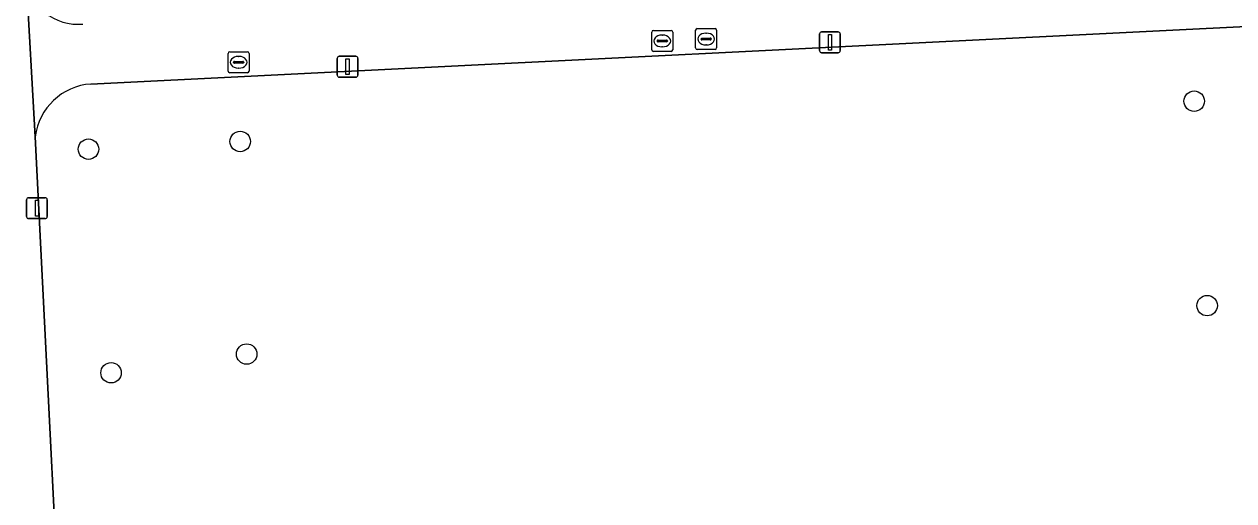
# Model space of a CAD drawing. Extents: x 161084 to 161928, y 385354 to 386522.
# Drawn here: x 161364.7 to 161422.5, y 385589.7 to 385612.5 of the extents above; entities that cross this region are included whole.
import ezdxf

# ---------------------------------------------------------------- set-up
doc = ezdxf.new("R2010")
doc.units = 0
for name, color, linetype in [('IMGEO_Boom', 7, 'Continuous'), ('IMGEO_Groenvoorziening', 7, 'Continuous'), ('IMGEO_Kolk', 7, 'Continuous'), ('IMGEO_Lichtmast', 7, 'Continuous'), ('IMGEO_Rioolput', 7, 'Continuous'), ('IMGEO_Voetpad_open', 7, 'Continuous')]:
    doc.layers.add(name, color=color, linetype=linetype)

msp = doc.modelspace()

# ---------------------------------------------------------------- linework, layer by layer
at = {"layer": 'IMGEO_Boom'}
for centre in [(161420.582, 385608.838), (161374.986, 385606.913), (161367.733, 385606.545), (161421.2, 385599.065), (161375.295, 385596.748), (161368.814, 385595.854)]:
    msp.add_circle(centre, 0.489, dxfattribs=at)
at = {"layer": 'IMGEO_Groenvoorziening'}
for points in [[(161425.309, 385612.515), (161367.849, 385609.66)], [(161365.189, 385607.142), (161366.798, 385575.235), (161367.037, 385570.33)]]:
    msp.add_lwpolyline(points, dxfattribs=at)
for centre, radius, start, end in [((161367.231, 385614.992), 2.478, 185.18056, 275.50885), ((161368.047, 385606.786), 2.881, 93.95105, 172.90721)]:
    msp.add_arc(centre, radius, start, end, dxfattribs=at)
at = {"layer": 'IMGEO_Kolk'}
for p, q in [((161396.754, 385611.384), (161396.754, 385612.236)), ((161396.829, 385612.31), (161397.681, 385612.31)), ((161397.242, 385612.09), (161397.267, 385612.09)), ((161397.755, 385612.236), (161397.755, 385611.384)), ((161397.013, 385611.804), (161397.013, 385611.816)), ((161397.451, 385611.767), (161397.053, 385611.767)), ((161397.056, 385611.853), (161397.454, 385611.853)), ((161397.265, 385611.53), (161397.24, 385611.53)), ((161397.497, 385611.816), (161397.497, 385611.804)), ((161374.411, 385610.273), (161374.411, 385611.125)), ((161374.486, 385611.199), (161375.338, 385611.199)), ((161374.899, 385610.979), (161374.924, 385610.979)), ((161375.412, 385611.125), (161375.412, 385610.273)), ((161397.681, 385611.31), (161396.829, 385611.31)), ((161374.67, 385610.693), (161374.67, 385610.705)), ((161375.108, 385610.656), (161374.71, 385610.656)), ((161374.713, 385610.742), (161375.111, 385610.742)), ((161374.922, 385610.419), (161374.897, 385610.419)), ((161375.154, 385610.705), (161375.154, 385610.693)), ((161375.338, 385610.199), (161374.486, 385610.199))]:
    msp.add_line(p, q, dxfattribs=at)
for points in [[(161396.754, 385611.384), (161396.754, 385612.236)], [(161396.829, 385612.31), (161397.681, 385612.31)], [(161397.755, 385612.236), (161397.755, 385611.384)], [(161374.411, 385610.273), (161374.411, 385611.125)], [(161374.486, 385611.199), (161375.338, 385611.199)], [(161375.412, 385611.125), (161375.412, 385610.273)], [(161397.681, 385611.31), (161396.829, 385611.31)], [(161375.338, 385610.199), (161374.486, 385610.199)]]:
    msp.add_lwpolyline(points, dxfattribs=at)
for centre, radius, start, end in [((161396.831, 385612.234), 0.0765, 91.55205, 178.44795), ((161396.831, 385612.234), 0.0765, 91.55205, 178.44795), ((161397.679, 385612.234), 0.0765, 1.55205, 88.44795), ((161397.679, 385612.234), 0.0765, 1.55205, 88.44795), ((161397.053, 385611.813), 0.0403, 85.87752, 175.75265), ((161397.05, 385611.803), 0.0366, 178.93798, 274.71019), ((161397.454, 385611.81), 0.043, 264.86636, 352.45326), ((161397.458, 385611.815), 0.0386, 1.73085, 96.63898), ((161374.488, 385611.123), 0.0765, 91.55205, 178.44795), ((161374.488, 385611.123), 0.0765, 91.55205, 178.44795), ((161375.336, 385611.123), 0.0765, 1.55205, 88.44795), ((161375.336, 385611.123), 0.0765, 1.55205, 88.44795), ((161396.831, 385611.386), 0.0765, 181.55205, 268.44795), ((161396.831, 385611.386), 0.0765, 181.55205, 268.44795), ((161397.679, 385611.386), 0.0765, 271.55205, 358.44795), ((161397.679, 385611.386), 0.0765, 271.55205, 358.44795), ((161374.488, 385610.275), 0.0765, 181.55205, 268.44795), ((161374.488, 385610.275), 0.0765, 181.55205, 268.44795), ((161374.71, 385610.702), 0.0403, 85.87752, 175.75265), ((161374.707, 385610.692), 0.0366, 178.93798, 274.71019), ((161375.111, 385610.699), 0.043, 264.86636, 352.45326), ((161375.115, 385610.704), 0.0386, 1.73085, 96.63898), ((161375.336, 385610.275), 0.0765, 271.55205, 358.44795), ((161375.336, 385610.275), 0.0765, 271.55205, 358.44795)]:
    msp.add_arc(centre, radius, start, end, dxfattribs=at)
for centre, major_axis, ratio, start_param, end_param in [((161397.241, 385611.81), (-0.387, 0.002), 0.722429, 4.712389, 7.853982), ((161397.266, 385611.81), (-0.39, 0.002), 0.717154, 1.570796, 4.712389), ((161374.898, 385610.699), (-0.387, 0.002), 0.722429, 4.712389, 7.853982), ((161374.923, 385610.699), (-0.39, 0.002), 0.717154, 1.570796, 4.712389)]:
    msp.add_ellipse(centre, major_axis=major_axis, ratio=ratio, start_param=start_param, end_param=end_param, dxfattribs=at)
at = {"layer": 'IMGEO_Lichtmast'}
for p, q in [((161402.676, 385611.254), (161402.676, 385612.054)), ((161402.676, 385612.054), (161402.676, 385611.254)), ((161402.776, 385612.154), (161403.566, 385612.154)), ((161403.566, 385612.154), (161402.776, 385612.154)), ((161403.666, 385612.054), (161403.666, 385611.254)), ((161403.666, 385611.254), (161403.666, 385612.054)), ((161379.622, 385610.084), (161379.622, 385610.884)), ((161379.622, 385610.884), (161379.622, 385610.084)), ((161379.722, 385610.984), (161380.512, 385610.984)), ((161380.512, 385610.984), (161379.722, 385610.984)), ((161380.612, 385610.884), (161380.612, 385610.084)), ((161380.612, 385610.084), (161380.612, 385610.884)), ((161403.566, 385611.154), (161402.776, 385611.154)), ((161402.776, 385611.154), (161403.566, 385611.154)), ((161380.512, 385609.984), (161379.722, 385609.984)), ((161379.722, 385609.984), (161380.512, 385609.984)), ((161364.774, 385603.324), (161364.774, 385604.124)), ((161364.774, 385604.124), (161364.774, 385603.324)), ((161364.874, 385604.224), (161365.664, 385604.224)), ((161365.664, 385604.224), (161364.874, 385604.224)), ((161365.764, 385604.124), (161365.764, 385603.324)), ((161365.764, 385603.324), (161365.764, 385604.124)), ((161365.664, 385603.224), (161364.874, 385603.224)), ((161364.874, 385603.224), (161365.664, 385603.224))]:
    msp.add_line(p, q, dxfattribs=at)
for points in [[(161403.096, 385612.029), (161403.246, 385612.029), (161403.246, 385611.279), (161403.096, 385611.279), (161403.096, 385612.029)], [(161380.042, 385610.859), (161380.192, 385610.859), (161380.192, 385610.109), (161380.042, 385610.109), (161380.042, 385610.859)], [(161365.194, 385604.099), (161365.344, 385604.099), (161365.344, 385603.349), (161365.194, 385603.349), (161365.194, 385604.099)]]:
    msp.add_lwpolyline(points, dxfattribs=at)
for centre, start, end in [((161402.776, 385612.054), 90, 180), ((161402.776, 385612.054), 90, 180), ((161403.566, 385612.054), 0, 90), ((161403.566, 385612.054), 360, 90), ((161379.722, 385610.884), 90, 180), ((161379.722, 385610.884), 90, 180), ((161380.512, 385610.884), 0, 90), ((161380.512, 385610.884), 360, 90), ((161402.776, 385611.254), 180, 270), ((161402.776, 385611.254), 180, 270), ((161403.566, 385611.254), 270, 0), ((161403.566, 385611.254), 270, 0), ((161379.722, 385610.084), 180, 270), ((161379.722, 385610.084), 180, 270), ((161380.512, 385610.084), 270, 0), ((161380.512, 385610.084), 270, 0), ((161364.874, 385604.124), 90, 180), ((161364.874, 385604.124), 90, 180), ((161365.664, 385604.124), 0, 90), ((161365.664, 385604.124), 360, 90), ((161364.874, 385603.324), 180, 270), ((161364.874, 385603.324), 180, 270), ((161365.664, 385603.324), 270, 0), ((161365.664, 385603.324), 270, 0)]:
    msp.add_arc(centre, 0.1, start, end, dxfattribs=at)
at = {"layer": 'IMGEO_Rioolput'}
for p, q in [((161394.659, 385611.292), (161394.659, 385612.144)), ((161394.734, 385612.218), (161395.586, 385612.218)), ((161395.147, 385611.998), (161395.172, 385611.998)), ((161395.66, 385612.144), (161395.66, 385611.292)), ((161394.918, 385611.712), (161394.918, 385611.724)), ((161395.356, 385611.675), (161394.958, 385611.675)), ((161394.961, 385611.761), (161395.359, 385611.761)), ((161395.17, 385611.438), (161395.145, 385611.438)), ((161395.402, 385611.724), (161395.402, 385611.712)), ((161395.586, 385611.218), (161394.734, 385611.218))]:
    msp.add_line(p, q, dxfattribs=at)
for points in [[(161394.659, 385611.292), (161394.659, 385612.144)], [(161394.734, 385612.218), (161395.586, 385612.218)], [(161395.66, 385612.144), (161395.66, 385611.292)], [(161395.586, 385611.218), (161394.734, 385611.218)]]:
    msp.add_lwpolyline(points, dxfattribs=at)
for centre, radius, start, end in [((161394.736, 385612.142), 0.0765, 91.55205, 178.44795), ((161394.736, 385612.142), 0.0765, 91.55205, 178.44795), ((161395.584, 385612.142), 0.0765, 1.55205, 88.44795), ((161395.584, 385612.142), 0.0765, 1.55205, 88.44795), ((161394.958, 385611.721), 0.0403, 85.87752, 175.75265), ((161394.955, 385611.711), 0.0366, 178.93798, 274.71019), ((161395.359, 385611.718), 0.043, 264.86636, 352.45326), ((161395.363, 385611.723), 0.0386, 1.73085, 96.63898), ((161394.736, 385611.294), 0.0765, 181.55205, 268.44795), ((161394.736, 385611.294), 0.0765, 181.55205, 268.44795), ((161395.584, 385611.294), 0.0765, 271.55205, 358.44795), ((161395.584, 385611.294), 0.0765, 271.55205, 358.44795)]:
    msp.add_arc(centre, radius, start, end, dxfattribs=at)
for centre, major_axis, ratio, start_param, end_param in [((161395.146, 385611.718), (-0.387, 0.002), 0.722429, 4.712389, 7.853982), ((161395.171, 385611.718), (-0.39, 0.002), 0.717154, 1.570796, 4.712389)]:
    msp.add_ellipse(centre, major_axis=major_axis, ratio=ratio, start_param=start_param, end_param=end_param, dxfattribs=at)
at = {"layer": 'IMGEO_Voetpad_open'}
for points in [[(161365.189, 385607.142), (161364.763, 385614.768), (161364.165, 385626.458), (161361.09, 385626.303), (161361.948, 385609.312), (161363.733, 385574.245), (161363.866, 385570.302)], [(161364.763, 385614.768), (161365.189, 385607.142)], [(161367.849, 385609.66), (161425.309, 385612.515)], [(161367.037, 385570.33), (161366.798, 385575.235), (161365.189, 385607.142)]]:
    msp.add_lwpolyline(points, dxfattribs=at)
for centre, radius, start, end in [((161367.231, 385614.992), 2.478, 185.18056, 275.50885), ((161368.047, 385606.786), 2.881, 93.95105, 172.90721)]:
    msp.add_arc(centre, radius, start, end, dxfattribs=at)

doc.saveas('drawing.dxf')
